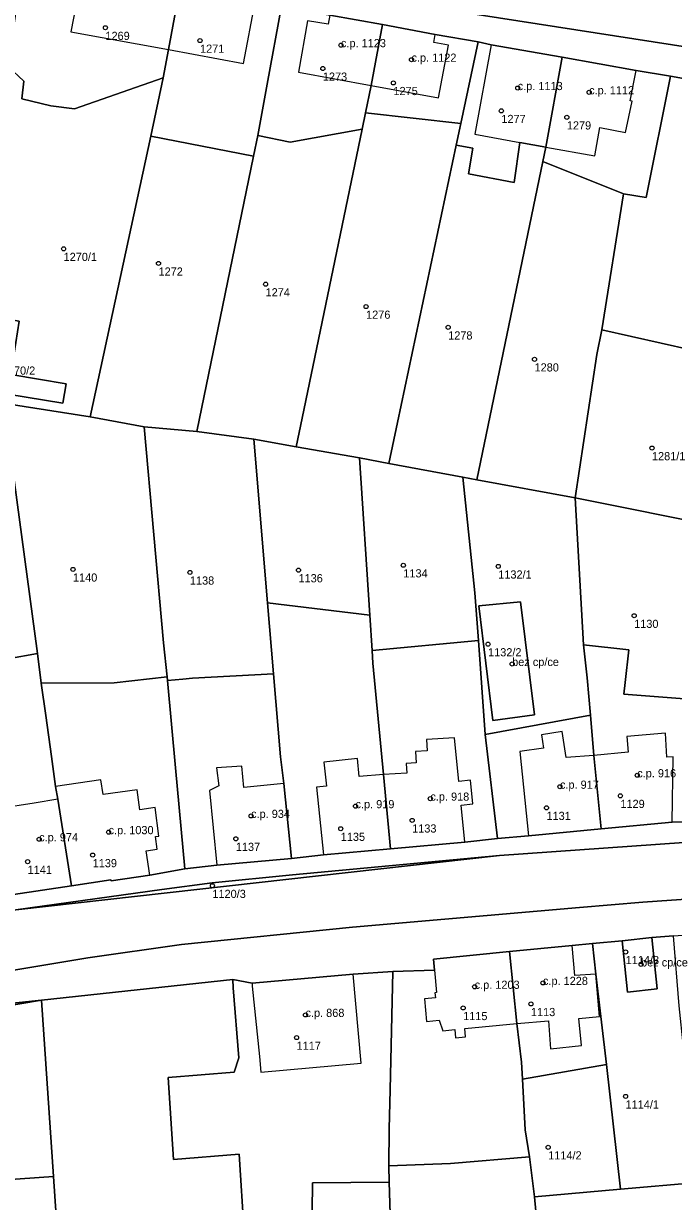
# Model space of a CAD drawing. Extents: x -878211 to -870363, y -1058464 to -1052522.
# Drawn here: x -875300.1 to -875220.6, y -1056399.9 to -1056255.7 of the extents above; entities that cross this region are included whole.
import ezdxf

# ---------------------------------------------------------------- set-up
doc = ezdxf.new("R2010")
doc.units = 0
for name, color, linetype in [('Definiční body', 7, 'Continuous'), ('Polygon budovy', 7, 'Continuous'), ('Polygon parcely', 7, 'Continuous')]:
    doc.layers.add(name, color=color, linetype=linetype)

msp = doc.modelspace()

# ---------------------------------------------------------------- linework, layer by layer
at = {"layer": 'Definiční body'}
for centre in [(-875290.1, -1056256.25994), (-875278.52, -1056257.82994), (-875261.27, -1056258.38994), (-875263.49, -1056261.24994), (-875252.64, -1056260.16994), (-875254.85, -1056263.00994), (-875239.64, -1056263.63994), (-875230.9, -1056264.15994), (-875241.64, -1056266.42994), (-875233.63, -1056267.21994), (-875295.22, -1056283.30994), (-875283.6, -1056285.09994), (-875270.5, -1056287.63994), (-875258.2, -1056290.37994), (-875248.15, -1056292.91994), (-875237.58, -1056296.82994), (-875223.21, -1056307.68994), (-875294.07, -1056322.53994), (-875279.76, -1056322.90994), (-875266.47, -1056322.62994), (-875253.64, -1056322.02994), (-875242.02, -1056322.16994), (-875225.39, -1056328.20994), (-875243.27, -1056331.68994), (-875240.32, -1056334.10994), (-875225.01, -1056347.72994), (-875234.47, -1056349.12994), (-875250.33, -1056350.58994), (-875227.07, -1056350.23994), (-875259.49, -1056351.50994), (-875236.12, -1056351.70994), (-875272.27, -1056352.69994), (-875252.56, -1056353.24994), (-875289.71, -1056354.68994), (-875261.3, -1056354.26994), (-875298.21, -1056355.55994), (-875274.14, -1056355.49994), (-875291.66, -1056357.48994), (-875299.62, -1056358.29994), (-875277.01, -1056361.24994), (-875226.43, -1056369.34994), (-875224.54, -1056370.86994), (-875244.91, -1056373.60994), (-875236.55, -1056373.13994), (-875246.32, -1056376.19994), (-875238.02, -1056375.70994), (-875265.61, -1056377.04994), (-875266.7, -1056379.82994), (-875226.44, -1056387.01994), (-875235.91, -1056393.24994)]:
    msp.add_circle(centre, 0.25, dxfattribs=at)
at = {"layer": 'Polygon budovy'}
for points in [[(-875294.32, -1056256.77), (-875282.38, -1056258.92), (-875281.01, -1056251.4), (-875292.88, -1056249.17)], [(-875281.01, -1056251.4), (-875282.38, -1056258.92), (-875273.19, -1056260.62), (-875271.78, -1056253.11)], [(-875265.38, -1056255.4), (-875266.47, -1056261.69), (-875257.59, -1056263.34), (-875256.18, -1056255.88), (-875262.65, -1056254.71), (-875262.84, -1056255.83)], [(-875256.18, -1056255.88), (-875257.59, -1056263.34), (-875249.32, -1056264.83), (-875248.12, -1056258.37), (-875249.9, -1056258.06), (-875249.73, -1056257.07)], [(-875242.9, -1056258.33), (-875244.87, -1056269.27), (-875239.38, -1056270.29), (-875236.18, -1056270.88), (-875234.19, -1056259.84)], [(-875229.59, -1056268.47), (-875226.44, -1056269.06), (-875225.65, -1056265.25), (-875225.89, -1056265.2), (-875225.15, -1056261.48), (-875234.19, -1056259.84), (-875236.18, -1056270.88), (-875230.19, -1056271.94)], [(-875305.37, -1056291.35), (-875306.43, -1056291.16), (-875307.75, -1056299.3), (-875306.51, -1056301.69), (-875302.54, -1056302.2), (-875302.13, -1056302.26), (-875302.08, -1056301.96), (-875302.18, -1056301.93), (-875302.04, -1056301.09), (-875295.32, -1056302.2), (-875294.92, -1056299.81), (-875301.66, -1056298.67), (-875300.65, -1056292.17)], [(-875244.38, -1056326.99), (-875242.68, -1056341.01), (-875237.6, -1056340.34), (-875239.28, -1056326.49)], [(-875250.8, -1056343.35), (-875250.71, -1056344.74), (-875252.15, -1056344.83), (-875252.06, -1056346.22), (-875253.28, -1056346.29), (-875253.22, -1056347.46), (-875256.05, -1056347.62), (-875255.2, -1056356.71), (-875246.12, -1056355.93), (-875246.57, -1056351.37), (-875245.13, -1056351.23), (-875245.41, -1056348.33), (-875246.86, -1056348.47), (-875247.38, -1056343.15)], [(-875238.33, -1056355.14), (-875229.41, -1056354.3), (-875230.31, -1056345.3), (-875233.73, -1056345.57), (-875234.2, -1056342.36), (-875236.73, -1056342.79), (-875236.5, -1056344.4), (-875239.4, -1056344.83)], [(-875226.28, -1056342.98), (-875226.13, -1056344.91), (-875230.31, -1056345.3), (-875229.41, -1056354.3), (-875220.75, -1056353.48), (-875220.6, -1056345.46), (-875221.4, -1056345.5), (-875221.55, -1056342.59)], [(-875263.06, -1056349.06), (-875264.25, -1056349.19), (-875263.4, -1056357.48), (-875255.2, -1056356.71), (-875256.05, -1056347.62), (-875259.04, -1056347.88), (-875259.23, -1056345.69), (-875263.38, -1056346.12)], [(-875276.22, -1056349.04), (-875277.38, -1056349.59), (-875276.47, -1056358.74), (-875267.34, -1056357.91), (-875268.26, -1056348.74), (-875273.16, -1056349.22), (-875273.42, -1056346.62), (-875276.5, -1056346.82)], [(-875290.65, -1056348.27), (-875296.19, -1056349.09), (-875295.94, -1056350.67), (-875294.27, -1056361.25), (-875289.43, -1056360.51), (-875289.41, -1056360.66), (-875284.65, -1056359.95), (-875285.1, -1056356.99), (-875283.76, -1056356.76), (-875283.96, -1056355.23), (-875283.56, -1056355.19), (-875284.03, -1056351.67), (-875285.87, -1056351.97), (-875286.23, -1056349.52), (-875290.37, -1056350.09)], [(-875298.81, -1056351.15), (-875303.05, -1056351.78), (-875301.34, -1056362.33), (-875294.27, -1056361.25), (-875295.94, -1056350.67)], [(-875223.22, -1056367.59), (-875226.86, -1056367.97), (-875226.22, -1056374.28), (-875222.58, -1056373.85)], [(-875232.98, -1056368.57), (-875240.65, -1056369.3), (-875239.75, -1056378.09), (-875235.87, -1056377.77), (-875235.61, -1056381.19), (-875231.83, -1056380.78), (-875232.14, -1056377.47), (-875229.61, -1056377.26), (-875230.06, -1056372.07), (-875232.64, -1056372.22)], [(-875249.94, -1056370.25), (-875249.82, -1056371.56), (-875249.56, -1056374.3), (-875249.77, -1056374.34), (-875249.72, -1056374.95), (-875251.06, -1056375.07), (-875250.8, -1056377.84), (-875249.25, -1056377.69), (-875248.82, -1056378.99), (-875247.34, -1056378.84), (-875247.24, -1056379.87), (-875246.03, -1056379.75), (-875246.13, -1056378.72), (-875239.75, -1056378.09), (-875240.65, -1056369.3)], [(-875272.16, -1056373.18), (-875272.13, -1056373.54), (-875271.25, -1056382.16), (-875271.06, -1056384.06), (-875258.78, -1056382.95), (-875259.77, -1056372.06)]]:
    msp.add_lwpolyline(points, close=True, dxfattribs=at)
at = {"layer": 'Polygon parcely'}
for points in [[(-875076.87, -1056280.65), (-875298.24, -1056246.26), (-875300.2, -1056248.02), (-875292.88, -1056249.17), (-875281.01, -1056251.4), (-875271.78, -1056253.11), (-875268.54, -1056253.62), (-875262.65, -1056254.71), (-875256.18, -1056255.88), (-875249.73, -1056257.07), (-875244.49, -1056257.99), (-875242.9, -1056258.33), (-875234.19, -1056259.84), (-875225.15, -1056261.48), (-875220.93, -1056262.2), (-875206.4, -1056264.8), (-875202.57, -1056265.49), (-875194.86, -1056266.4), (-875180.06, -1056268.76), (-875171.07, -1056270.14), (-875165.93, -1056270.84), (-875154.56, -1056272.47), (-875143.8, -1056273.98), (-875134.93, -1056275.24)], [(-875300.2, -1056248.02), (-875298.24, -1056246.26), (-875076.87, -1056280.65)], [(-875215.78, -1056353.41), (-875220.75, -1056353.48), (-875229.41, -1056354.3), (-875238.33, -1056355.14), (-875242.12, -1056355.45), (-875246.12, -1056355.93), (-875255.2, -1056356.71), (-875263.4, -1056357.48), (-875267.34, -1056357.91), (-875276.47, -1056358.74), (-875280.38, -1056359.16), (-875284.65, -1056359.95), (-875289.41, -1056360.66), (-875289.43, -1056360.51), (-875294.27, -1056361.25), (-875301.34, -1056362.33)], [(-875409.01, -1056395.8), (-875400.76, -1056392.35), (-875383.29, -1056385.23), (-875375.34, -1056382.19), (-875367.42, -1056379.44), (-875352.88, -1056375.12), (-875344.63, -1056373.02), (-875337.67, -1056371.42), (-875325.65, -1056368.89), (-875301.06, -1056364.21), (-875283.21, -1056361.69), (-875277.03, -1056360.91), (-875267.21, -1056359.9), (-875241.87, -1056357.54), (-875215.85, -1056355.72), (-875209.72, -1056355.65), (-875201.3, -1056355.92), (-875193.92, -1056356.66), (-875178.63, -1056358.65), (-875156.63, -1056364.33), (-875140.69, -1056370.83), (-875124.79, -1056378.79)], [(-875178.63, -1056358.65), (-875193.92, -1056356.66), (-875215.85, -1056355.72), (-875241.87, -1056357.54), (-875301.06, -1056364.21), (-875325.65, -1056368.89), (-875333.52, -1056370.91), (-875336.44, -1056371.66), (-875357.27, -1056377.02), (-875390.07, -1056388.31), (-875408.68, -1056396.75)], [(-875306.02, -1056372.36), (-875292.24, -1056370.08), (-875280.78, -1056368.45), (-875259.86, -1056366.33), (-875232.06, -1056363.91), (-875224.33, -1056363.24), (-875217.87, -1056362.82), (-875212.3, -1056362.66), (-875202.09, -1056362.9), (-875195.78, -1056363.36), (-875185.82, -1056364.63), (-875172.58, -1056367.36), (-875160.72, -1056370.8), (-875152.9, -1056373.65), (-875148.44, -1056375.46), (-875129.04, -1056384.62)], [(-875129.04, -1056384.62), (-875148.44, -1056375.46), (-875152.9, -1056373.65), (-875160.72, -1056370.8), (-875172.58, -1056367.36), (-875185.82, -1056364.63), (-875195.78, -1056363.36), (-875202.09, -1056362.9), (-875212.3, -1056362.66), (-875217.87, -1056362.82), (-875224.33, -1056363.24), (-875232.06, -1056363.91), (-875259.86, -1056366.33), (-875280.78, -1056368.45), (-875292.24, -1056370.08), (-875306.02, -1056372.36)], [(-875326.1, -1056378.2), (-875297.94, -1056375.24), (-875274.52, -1056372.72), (-875272.16, -1056373.18), (-875259.77, -1056372.06), (-875254.93, -1056371.72), (-875249.82, -1056371.56), (-875249.94, -1056370.25), (-875240.65, -1056369.3), (-875232.98, -1056368.57), (-875230.49, -1056368.33), (-875226.86, -1056367.97), (-875223.22, -1056367.59), (-875220.56, -1056367.39), (-875213.23, -1056366.84), (-875208.05, -1056367.03), (-875205.91, -1056367.11), (-875194.18, -1056367.12), (-875186.95, -1056368.75), (-875169.32, -1056371.19), (-875152.82, -1056377.86), (-875148.79, -1056381.04), (-875132.07, -1056391.57)]]:
    msp.add_lwpolyline(points, dxfattribs=at)
for points in [[(-875296.77, -1056265.83), (-875293.89, -1056266.2), (-875283.04, -1056262.38), (-875282.38, -1056258.92), (-875281.01, -1056251.4), (-875292.88, -1056249.17), (-875300.2, -1056248.02), (-875302.02, -1056260.98), (-875300.08, -1056262.78), (-875300.32, -1056264.94)], [(-875271.98, -1056271.99), (-875271.46, -1056269.45), (-875270.29, -1056263.17), (-875268.54, -1056253.62), (-875271.78, -1056253.11), (-875281.01, -1056251.4), (-875282.38, -1056258.92), (-875283.04, -1056262.38), (-875284.55, -1056269.53)], [(-875262.65, -1056254.71), (-875268.54, -1056253.62), (-875270.29, -1056263.17), (-875271.46, -1056269.45), (-875267.49, -1056270.24), (-875258.69, -1056268.66), (-875258.28, -1056266.65), (-875257.59, -1056263.34), (-875256.18, -1056255.88)], [(-875246.61, -1056267.99), (-875244.49, -1056257.99), (-875249.73, -1056257.07), (-875256.18, -1056255.88), (-875257.59, -1056263.34), (-875258.28, -1056266.65)], [(-875239.38, -1056270.29), (-875236.18, -1056270.88), (-875234.19, -1056259.84), (-875242.9, -1056258.33), (-875244.49, -1056257.99), (-875246.61, -1056267.99), (-875247.16, -1056270.61), (-875245.15, -1056270.99), (-875245.66, -1056274.14), (-875240.07, -1056275.18)], [(-875302.13, -1056302.26), (-875291.97, -1056303.86), (-875284.55, -1056269.53), (-875283.04, -1056262.38), (-875293.89, -1056266.2), (-875296.77, -1056265.83), (-875300.32, -1056264.94), (-875300.08, -1056262.78), (-875302.02, -1056260.98), (-875305.37, -1056291.35), (-875300.65, -1056292.17), (-875301.66, -1056298.67), (-875294.92, -1056299.81), (-875295.32, -1056302.2), (-875302.04, -1056301.09), (-875302.18, -1056301.93), (-875302.08, -1056301.96)], [(-875226.69, -1056276.6), (-875223.93, -1056277.04), (-875220.93, -1056262.2), (-875225.15, -1056261.48), (-875234.19, -1056259.84), (-875236.18, -1056270.88), (-875236.55, -1056272.64)], [(-875209.27, -1056297.99), (-875205.22, -1056284.84), (-875204.02, -1056281.27), (-875208.66, -1056278.87), (-875214.07, -1056277.19), (-875213.03, -1056273.73), (-875207.97, -1056275.25), (-875206.4, -1056264.8), (-875220.93, -1056262.2), (-875223.93, -1056277.04), (-875226.69, -1056276.6), (-875229.33, -1056293.22), (-875218.47, -1056295.66)], [(-875247.16, -1056270.61), (-875246.61, -1056267.99), (-875258.28, -1056266.65), (-875258.69, -1056268.66), (-875266.03, -1056304.03), (-875266.76, -1056307.53), (-875258.99, -1056308.9), (-875255.42, -1056309.56), (-875254.36, -1056304.55)], [(-875271.98, -1056271.99), (-875284.55, -1056269.53), (-875291.97, -1056303.86), (-875285.37, -1056305.08), (-875278.92, -1056305.66)], [(-875266.03, -1056304.03), (-875258.69, -1056268.66), (-875267.49, -1056270.24), (-875271.46, -1056269.45), (-875271.98, -1056271.99), (-875278.92, -1056305.66), (-875271.93, -1056306.61), (-875266.76, -1056307.53)], [(-875244.64, -1056311.57), (-875236.55, -1056272.64), (-875236.18, -1056270.88), (-875239.38, -1056270.29), (-875240.07, -1056275.18), (-875245.66, -1056274.14), (-875245.15, -1056270.99), (-875247.16, -1056270.61), (-875254.36, -1056304.55), (-875255.42, -1056309.56), (-875246.36, -1056311.27)], [(-875226.69, -1056276.6), (-875236.55, -1056272.64), (-875244.64, -1056311.57), (-875232.61, -1056313.8), (-875229.96, -1056296.23), (-875229.33, -1056293.22)], [(-875306.51, -1056301.69), (-875302.54, -1056302.2), (-875302.13, -1056302.26), (-875302.08, -1056301.96), (-875302.18, -1056301.93), (-875302.04, -1056301.09), (-875295.32, -1056302.2), (-875294.92, -1056299.81), (-875301.66, -1056298.67), (-875300.65, -1056292.17), (-875305.37, -1056291.35)], [(-875184.93, -1056304.16), (-875196.77, -1056301.13), (-875198.04, -1056300.81), (-875209.27, -1056297.99), (-875218.47, -1056295.66), (-875229.33, -1056293.22), (-875229.96, -1056296.23), (-875232.61, -1056313.8), (-875214.5, -1056317.42), (-875209.11, -1056318.77), (-875191.55, -1056323.16), (-875186.69, -1056324.41), (-875187.15, -1056319.92)], [(-875298.43, -1056332.82), (-875302.54, -1056302.2), (-875306.51, -1056301.69), (-875310.44, -1056301.13), (-875305.73, -1056334.13)], [(-875302.13, -1056302.26), (-875302.54, -1056302.2), (-875298.43, -1056332.82), (-875297.97, -1056336.46), (-875289.05, -1056336.42), (-875282.56, -1056335.7), (-875282.98, -1056331.54), (-875285.37, -1056305.08), (-875291.97, -1056303.86)], [(-875282.98, -1056331.54), (-875282.56, -1056335.7), (-875282.51, -1056336.12), (-875280.63, -1056335.96), (-875279.43, -1056335.86), (-875269.54, -1056335.3), (-875270.26, -1056326.61), (-875271.93, -1056306.61), (-875278.92, -1056305.66), (-875285.37, -1056305.08)], [(-875270.26, -1056326.61), (-875257.74, -1056328.14), (-875258.99, -1056308.9), (-875266.76, -1056307.53), (-875271.93, -1056306.61)], [(-875257.74, -1056328.14), (-875257.46, -1056332.48), (-875244.45, -1056331.23), (-875244.87, -1056325.4), (-875246.36, -1056311.27), (-875255.42, -1056309.56), (-875258.99, -1056308.9)], [(-875244.64, -1056311.57), (-875246.36, -1056311.27), (-875244.87, -1056325.4), (-875244.45, -1056331.23), (-875243.63, -1056342.74), (-875230.75, -1056340.36), (-875231.16, -1056335.82), (-875231.57, -1056331.78), (-875232.61, -1056313.8)], [(-875215.01, -1056327.24), (-875214.5, -1056317.42), (-875232.61, -1056313.8), (-875231.57, -1056331.78), (-875226.06, -1056332.37), (-875226.49, -1056336.38), (-875226.66, -1056337.79), (-875215.5, -1056338.65)], [(-875263.4, -1056357.48), (-875255.2, -1056356.71), (-875256.05, -1056347.62), (-875257.36, -1056334.03), (-875257.46, -1056332.48), (-875257.74, -1056328.14), (-875270.26, -1056326.61), (-875269.54, -1056335.3), (-875268.67, -1056345.49), (-875268.26, -1056348.74), (-875267.34, -1056357.91)], [(-875242.68, -1056341.01), (-875237.6, -1056340.34), (-875239.28, -1056326.49), (-875244.38, -1056326.99)], [(-875242.68, -1056341.01), (-875244.38, -1056326.99), (-875239.28, -1056326.49), (-875237.6, -1056340.34)], [(-875255.2, -1056356.71), (-875246.12, -1056355.93), (-875242.12, -1056355.45), (-875243.63, -1056342.74), (-875244.45, -1056331.23), (-875257.46, -1056332.48), (-875257.36, -1056334.03), (-875256.05, -1056347.62)], [(-875301.34, -1056362.33), (-875294.27, -1056361.25), (-875295.94, -1056350.67), (-875296.19, -1056349.09), (-875296.7, -1056345.43), (-875297.41, -1056340.42), (-875297.97, -1056336.46), (-875298.43, -1056332.82), (-875305.73, -1056334.13), (-875305.58, -1056335.18), (-875305.47, -1056335.92), (-875304.7, -1056340.96), (-875303.05, -1056351.78)], [(-875220.75, -1056353.48), (-875215.78, -1056353.41), (-875215.5, -1056338.65), (-875226.66, -1056337.79), (-875226.49, -1056336.38), (-875226.06, -1056332.37), (-875231.57, -1056331.78), (-875231.16, -1056335.82), (-875230.75, -1056340.36), (-875230.31, -1056345.3), (-875229.41, -1056354.3)], [(-875297.97, -1056336.46), (-875297.41, -1056340.42), (-875296.7, -1056345.43), (-875296.19, -1056349.09), (-875295.94, -1056350.67), (-875294.27, -1056361.25), (-875289.43, -1056360.51), (-875289.41, -1056360.66), (-875284.65, -1056359.95), (-875280.38, -1056359.16), (-875281.53, -1056346.82), (-875282.51, -1056336.12), (-875282.56, -1056335.7), (-875289.05, -1056336.42)], [(-875280.38, -1056359.16), (-875276.47, -1056358.74), (-875267.34, -1056357.91), (-875268.26, -1056348.74), (-875268.67, -1056345.49), (-875269.54, -1056335.3), (-875279.43, -1056335.86), (-875280.63, -1056335.96), (-875282.51, -1056336.12), (-875281.53, -1056346.82)], [(-875242.12, -1056355.45), (-875238.33, -1056355.14), (-875229.41, -1056354.3), (-875230.31, -1056345.3), (-875230.75, -1056340.36), (-875243.63, -1056342.74)], [(-875301.06, -1056364.21), (-875241.87, -1056357.54), (-875267.21, -1056359.9), (-875277.03, -1056360.91), (-875283.21, -1056361.69)], [(-875218.82, -1056386.07), (-875219.86, -1056375.93), (-875220.56, -1056367.39), (-875223.22, -1056367.59), (-875222.58, -1056373.85), (-875226.22, -1056374.28), (-875226.86, -1056367.97), (-875230.49, -1056368.33), (-875230.06, -1056372.07), (-875228.79, -1056383.11), (-875227.04, -1056398.38), (-875217.64, -1056397.55)], [(-875226.86, -1056367.97), (-875226.22, -1056374.28), (-875222.58, -1056373.85), (-875223.22, -1056367.59)], [(-875200.57, -1056396.01), (-875217.64, -1056397.55), (-875227.04, -1056398.38), (-875237.58, -1056399.31), (-875235.99, -1056416.34), (-875254.11, -1056418.23), (-875254.73, -1056418.15), (-875247.86, -1056467.52), (-875278.14, -1056485.01), (-875275.46, -1056496.62), (-875270.88, -1056517.13), (-875266.18, -1056516.99), (-875187.17, -1056501.5), (-875197.07, -1056487.59), (-875170.85, -1056444.56), (-875168.16, -1056440.42), (-875162.37, -1056427.89), (-875132.07, -1056391.57), (-875148.79, -1056381.04), (-875152.82, -1056377.86), (-875169.32, -1056371.19), (-875186.95, -1056368.75), (-875185.58, -1056394.58)], [(-875230.06, -1056372.07), (-875230.49, -1056368.33), (-875232.98, -1056368.57), (-875240.65, -1056369.3), (-875239.75, -1056378.09), (-875239.19, -1056382.85), (-875239.07, -1056384.9), (-875228.79, -1056383.11)], [(-875249.94, -1056370.25), (-875249.82, -1056371.56), (-875254.93, -1056371.72), (-875255.27, -1056386.2), (-875255.37, -1056391), (-875255.43, -1056395.53), (-875247.88, -1056395.25), (-875238.21, -1056394.43), (-875238.71, -1056391.13), (-875239.07, -1056384.9), (-875239.19, -1056382.85), (-875239.75, -1056378.09), (-875240.65, -1056369.3)], [(-875272.16, -1056373.18), (-875274.52, -1056372.72), (-875274.48, -1056373.73), (-875273.77, -1056382.32), (-875274.36, -1056384.05), (-875282.44, -1056384.73), (-875281.75, -1056394.73), (-875273.73, -1056394.11), (-875273.11, -1056403.73), (-875264.81, -1056401.05), (-875264.75, -1056397.58), (-875255.37, -1056397.51), (-875255.43, -1056395.53), (-875255.37, -1056391), (-875255.27, -1056386.2), (-875254.93, -1056371.72), (-875259.77, -1056372.06)], [(-875297.94, -1056375.24), (-875296.47, -1056396.84), (-875295.85, -1056405.83), (-875294.84, -1056413.39), (-875292.37, -1056431.96), (-875291.77, -1056434.18), (-875286.31, -1056454.45), (-875279.8, -1056478.61), (-875278.14, -1056485.01), (-875247.86, -1056467.52), (-875254.73, -1056418.15), (-875255.37, -1056397.51), (-875264.75, -1056397.58), (-875264.81, -1056401.05), (-875273.11, -1056403.73), (-875273.73, -1056394.11), (-875281.75, -1056394.73), (-875282.44, -1056384.73), (-875274.36, -1056384.05), (-875273.77, -1056382.32), (-875274.48, -1056373.73), (-875274.52, -1056372.72)], [(-875326.1, -1056378.2), (-875325.97, -1056379.15), (-875324.63, -1056386.54), (-875324.06, -1056391.07), (-875323.25, -1056392.41), (-875321.87, -1056392.75), (-875321.37, -1056392.77), (-875321.58, -1056386.56), (-875322.73, -1056380.24), (-875317.77, -1056378.59), (-875297.94, -1056375.24)], [(-875296.47, -1056396.84), (-875297.94, -1056375.24), (-875317.77, -1056378.59), (-875322.73, -1056380.24), (-875321.58, -1056386.56), (-875321.37, -1056392.77), (-875322.15, -1056398.63)], [(-875238.21, -1056394.43), (-875237.58, -1056399.31), (-875227.04, -1056398.38), (-875228.79, -1056383.11), (-875239.07, -1056384.9), (-875238.71, -1056391.13)], [(-875255.37, -1056397.51), (-875254.73, -1056418.15), (-875254.11, -1056418.23), (-875235.99, -1056416.34), (-875237.58, -1056399.31), (-875238.21, -1056394.43), (-875247.88, -1056395.25), (-875255.43, -1056395.53)], [(-875294.84, -1056413.39), (-875295.85, -1056405.83), (-875296.47, -1056396.84), (-875322.15, -1056398.63), (-875323.47, -1056402.06), (-875324.32, -1056403.89), (-875327.7, -1056411.12), (-875330.72, -1056421.11)]]:
    msp.add_lwpolyline(points, close=True, dxfattribs=at)

# ---------------------------------------------------------------- texts
at = {"layer": 'Definiční body'}
for s, p in [('1269', (-875290.1, -1056257.749)), ('c.p. 1123', (-875261.27, -1056258.639)), ('1271', (-875278.52, -1056259.319)), ('c.p. 1122', (-875252.64, -1056260.419)), ('1273', (-875263.49, -1056262.739)), ('1275', (-875254.85, -1056264.499)), ('c.p. 1113', (-875239.64, -1056263.889)), ('c.p. 1112', (-875230.9, -1056264.409)), ('1277', (-875241.64, -1056267.919)), ('1279', (-875233.63, -1056268.709)), ('1270/1', (-875295.22, -1056284.799)), ('1272', (-875283.6, -1056286.589)), ('1274', (-875270.5, -1056289.129)), ('1276', (-875258.2, -1056291.869)), ('1278', (-875248.15, -1056294.409)), ('1270/2', (-875302.78, -1056298.709)), ('1280', (-875237.58, -1056298.319)), ('1281/1', (-875223.21, -1056309.179)), ('1134', (-875253.64, -1056323.519)), ('1132/1', (-875242.02, -1056323.659)), ('1140', (-875294.07, -1056324.029)), ('1138', (-875279.76, -1056324.399)), ('1136', (-875266.47, -1056324.119)), ('1130', (-875225.39, -1056329.699)), ('1132/2', (-875243.27, -1056333.179)), ('bez cp/ce', (-875240.32, -1056334.36)), ('c.p. 916', (-875225.01, -1056347.98)), ('c.p. 917', (-875234.47, -1056349.379)), ('c.p. 918', (-875250.33, -1056350.84)), ('c.p. 919', (-875259.49, -1056351.76)), ('1129', (-875227.07, -1056351.729)), ('c.p. 934', (-875272.27, -1056352.95)), ('1131', (-875236.12, -1056353.199)), ('c.p. 1030', (-875289.71, -1056354.94)), ('1133', (-875252.56, -1056354.739)), ('c.p. 974', (-875298.21, -1056355.81)), ('1137', (-875274.14, -1056356.989)), ('1135', (-875261.3, -1056355.759)), ('1141', (-875299.62, -1056359.789)), ('1139', (-875291.66, -1056358.979)), ('1120/3', (-875277.01, -1056362.739)), ('1114/3', (-875226.43, -1056370.839)), ('bez cp/ce', (-875224.54, -1056371.12)), ('c.p. 1203', (-875244.91, -1056373.86)), ('c.p. 1228', (-875236.55, -1056373.389)), ('c.p. 868', (-875265.61, -1056377.3)), ('1113', (-875238.02, -1056377.199)), ('1115', (-875246.32, -1056377.689)), ('1117', (-875266.7, -1056381.319)), ('1114/1', (-875226.44, -1056388.509)), ('1114/2', (-875235.91, -1056394.739))]:
    msp.add_text(s, height=0.999996, dxfattribs=at).set_placement(p)

doc.saveas('drawing.dxf')
